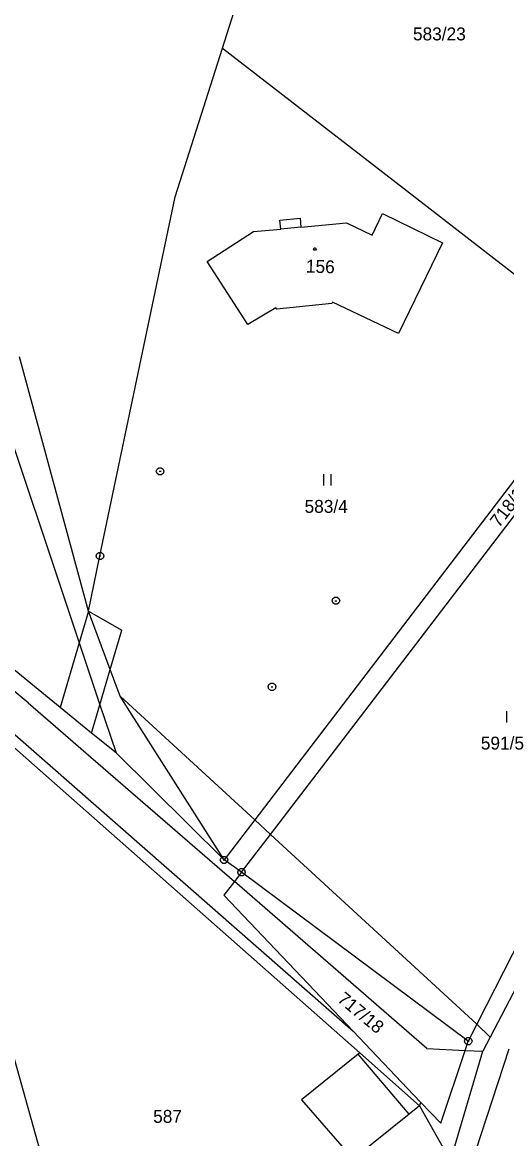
# Model space of a CAD drawing. Extents: x -694465 to -690527, y -983694 to -978978.
# Drawn here: x -692625.8 to -692562.1, y -982030.1 to -981883.1 of the extents above; entities that cross this region are included whole.
import ezdxf

# ---------------------------------------------------------------- set-up
doc = ezdxf.new("R2010")
doc.units = 0
for name, color, linetype in [('Vrstva 1', 7, 'Continuous'), ('Vrstva 18', 7, 'Continuous'), ('Vrstva 19', 7, 'Continuous'), ('Vrstva 24', 7, 'Continuous'), ('Vrstva 25', 7, 'Continuous')]:
    doc.layers.add(name, color=color, linetype=linetype)

msp = doc.modelspace()

# ---------------------------------------------------------------- linework, layer by layer
at = {"layer": 'Vrstva 1'}
for points in [[(-692599.48, -981886.52), (-692590.07, -981856.93)], [(-692605.7, -981906.07), (-692599.48, -981886.52)], [(-692599.48, -981886.52), (-692578.35, -981902.85)], [(-692578.35, -981902.85), (-692561.009, -981916.253)], [(-692625.09, -981972.72), (-692704.91, -981906.2)], [(-692615.62, -981953.39), (-692605.7, -981906.07)], [(-692620.848, -981973.34), (-692700.83, -981907.94)], [(-692589.15, -981910.08), (-692583.15, -981909.51), (-692579.79, -981911.14), (-692578.39, -981908.28), (-692570.49, -981912.13)], [(-692591.79, -981910.33), (-692591.91, -981909.15), (-692589.26, -981908.89), (-692589.15, -981910.08)], [(-692589.15, -981910.08), (-692591.79, -981910.33)], [(-692570.49, -981912.13), (-692576.3, -981924.08), (-692585.01, -981919.97), (-692585.1, -981920.15), (-692592.34, -981920.89), (-692592.44, -981920.72), (-692596.14, -981922.91), (-692601.49, -981914.6), (-692595.4, -981910.67), (-692591.79, -981910.33)], [(-692617.14, -981960.65), (-692626.22, -981927.14)], [(-692630.03, -981929.99), (-692618.364, -981964.839)], [(-692561.04, -981943.351), (-692595.242, -981988.154)], [(-692593.174, -981990.056), (-692558.744, -981945.061)], [(-692617.14, -981960.65), (-692615.62, -981953.39)], [(-692617.14, -981960.65), (-692618.364, -981964.839)], [(-692614.268, -981968.364), (-692617.14, -981960.65)], [(-692617.14, -981960.65), (-692612.737, -981963.141)], [(-692614.268, -981968.364), (-692612.737, -981963.141)], [(-692618.364, -981964.839), (-692620.848, -981973.34)], [(-692618.364, -981964.839), (-692615.629, -981973.009)], [(-692615.629, -981973.009), (-692614.268, -981968.364)], [(-692612.97, -981971.85), (-692614.268, -981968.364)], [(-692611.693, -981973.862), (-692612.97, -981971.85)], [(-692595.242, -981988.154), (-692612.97, -981971.85)], [(-692625.09, -981972.72), (-692621.459, -981975.867)], [(-692616.716, -981976.718), (-692620.848, -981973.34)], [(-692616.716, -981976.718), (-692615.629, -981973.009)], [(-692615.629, -981973.009), (-692613.51, -981979.34)], [(-692599.27, -981993.43), (-692611.693, -981973.862)], [(-692629.57, -981976.34), (-692581.401, -982018.837)], [(-692628.23, -981975.67), (-692582.29, -982015.96)], [(-692621.459, -981975.867), (-692617.478, -981979.318)], [(-692613.51, -981979.34), (-692616.716, -981976.718)], [(-692617.478, -981979.318), (-692597.92, -981996.27)], [(-692599.27, -981993.43), (-692613.51, -981979.34)], [(-692595.242, -981988.154), (-692599.27, -981993.43)], [(-692593.174, -981990.056), (-692595.242, -981988.154)], [(-692596.98, -981995.03), (-692593.174, -981990.056)], [(-692565.985, -982015.059), (-692593.174, -981990.056)], [(-692596.98, -981995.03), (-692599.27, -981993.43)], [(-692596.98, -981995.03), (-692597.92, -981996.27)], [(-692567.12, -982017.28), (-692596.98, -981995.03)], [(-692633.54, -981996.02), (-692622.26, -982036.24)], [(-692597.92, -981996.27), (-692599.31, -981998.08)], [(-692572.57, -982018.25), (-692597.92, -981996.27)], [(-692556.57, -981996.63), (-692565.985, -982015.059)], [(-692599.31, -981998.08), (-692582.29, -982015.96)], [(-692557.21, -982003.32), (-692564.243, -982016.771)], [(-692582.29, -982015.96), (-692574.31, -982024.35)], [(-692565.985, -982015.059), (-692567.12, -982017.28)], [(-692564.243, -982016.771), (-692565.985, -982015.059)], [(-692567.529, -982018.503), (-692567.12, -982017.28)], [(-692564.243, -982016.771), (-692565.21, -982018.62)], [(-692581.401, -982018.837), (-692581.599, -982019.002)], [(-692581.401, -982018.837), (-692573.52, -982025.79)], [(-692572.57, -982018.25), (-692567.529, -982018.503)], [(-692570.74, -982028.11), (-692567.529, -982018.503)], [(-692569.44, -982033.06), (-692565.21, -982018.62)], [(-692567.584, -982036.175), (-692561.732, -982018.311)], [(-692567.529, -982018.503), (-692565.21, -982018.62)], [(-692581.599, -982019.002), (-692589.085, -982025.015), (-692582.259, -982032.823)], [(-692574.903, -982026.903), (-692581.599, -982019.002)], [(-692574.31, -982024.35), (-692573.359, -982025.352)], [(-692573.52, -982025.79), (-692574.903, -982026.903)], [(-692573.52, -982025.79), (-692573.359, -982025.352)], [(-692573.52, -982025.79), (-692569.44, -982033.06)], [(-692573.359, -982025.352), (-692570.74, -982028.11)], [(-692574.903, -982026.903), (-692582.259, -982032.823)]]:
    msp.add_lwpolyline(points, dxfattribs=at)
at = {"layer": 'Vrstva 24'}
for points in [[(-692607.546, -981941.764), (-692607.296, -981941.946), (-692607.2, -981942.24), (-692607.296, -981942.534), (-692607.546, -981942.716), (-692607.854, -981942.716), (-692608.104, -981942.534), (-692608.2, -981942.24), (-692608.104, -981941.946), (-692607.854, -981941.764)], [(-692615.466, -981952.914), (-692615.216, -981953.096), (-692615.12, -981953.39), (-692615.216, -981953.684), (-692615.466, -981953.866), (-692615.774, -981953.866), (-692616.024, -981953.684), (-692616.12, -981953.39), (-692616.024, -981953.096), (-692615.774, -981952.914)], [(-692584.396, -981958.804), (-692584.146, -981958.986), (-692584.05, -981959.28), (-692584.146, -981959.574), (-692584.396, -981959.756), (-692584.704, -981959.756), (-692584.954, -981959.574), (-692585.05, -981959.28), (-692584.954, -981958.986), (-692584.704, -981958.804)], [(-692592.806, -981970.154), (-692592.556, -981970.336), (-692592.46, -981970.63), (-692592.556, -981970.924), (-692592.806, -981971.106), (-692593.114, -981971.106), (-692593.364, -981970.924), (-692593.46, -981970.63), (-692593.364, -981970.336), (-692593.114, -981970.154)], [(-692599.116, -981992.954), (-692598.866, -981993.136), (-692598.77, -981993.43), (-692598.866, -981993.724), (-692599.116, -981993.906), (-692599.424, -981993.906), (-692599.674, -981993.724), (-692599.77, -981993.43), (-692599.674, -981993.136), (-692599.424, -981992.954)], [(-692596.826, -981994.554), (-692596.576, -981994.736), (-692596.48, -981995.03), (-692596.576, -981995.324), (-692596.826, -981995.506), (-692597.134, -981995.506), (-692597.384, -981995.324), (-692597.48, -981995.03), (-692597.384, -981994.736), (-692597.134, -981994.554)], [(-692566.966, -982016.804), (-692566.716, -982016.986), (-692566.62, -982017.28), (-692566.716, -982017.574), (-692566.966, -982017.756), (-692567.274, -982017.756), (-692567.524, -982017.574), (-692567.62, -982017.28), (-692567.524, -982016.986), (-692567.274, -982016.804)]]:
    msp.add_lwpolyline(points, close=True, dxfattribs=at)
for points in [[(-692607.819, -981942.24), (-692607.58, -981942.24)], [(-692615.739, -981953.39), (-692615.5, -981953.39)], [(-692584.669, -981959.28), (-692584.43, -981959.28)], [(-692593.079, -981970.63), (-692592.84, -981970.63)], [(-692599.389, -981993.43), (-692599.15, -981993.43)], [(-692597.099, -981995.03), (-692596.86, -981995.03)], [(-692567.239, -982017.28), (-692567, -982017.28)]]:
    msp.add_lwpolyline(points, dxfattribs=at)
at = {"layer": 'Vrstva 25'}
msp.add_lwpolyline([(-692587.233, -981912.818), (-692587.145, -981912.97), (-692587.233, -981913.122), (-692587.407, -981913.122), (-692587.495, -981912.97), (-692587.407, -981912.818)], close=True, dxfattribs=at)
for points in [[(-692586.17, -981942.6), (-692586.17, -981944.1)], [(-692585.17, -981944.1), (-692585.17, -981942.6)], [(-692562.06, -981973.84), (-692562.06, -981975.34)]]:
    msp.add_lwpolyline(points, dxfattribs=at)

# ---------------------------------------------------------------- texts
at = {"layer": 'Vrstva 18'}
for s, p in [('583/23', (-692574.394, -981885.48)), ('583/4', (-692588.673, -981947.71)), ('591/5', (-692565.459, -981978.89)), ('587', (-692608.618, -982028.05))]:
    msp.add_text(s, height=1.7, dxfattribs=at).set_placement(p)
for s, rotation, p in [('718/1', 52.19646, (-692563.06, -981949.752)), ('717/18', 320.398, (-692584.477, -982011.981))]:
    msp.add_text(s, height=1.7, rotation=rotation, dxfattribs=at).set_placement(p)
at = {"layer": 'Vrstva 19'}
msp.add_text('156', height=1.7, rotation=358.21321, dxfattribs=at).set_placement((-692588.517, -981916.052))

doc.saveas('drawing.dxf')
